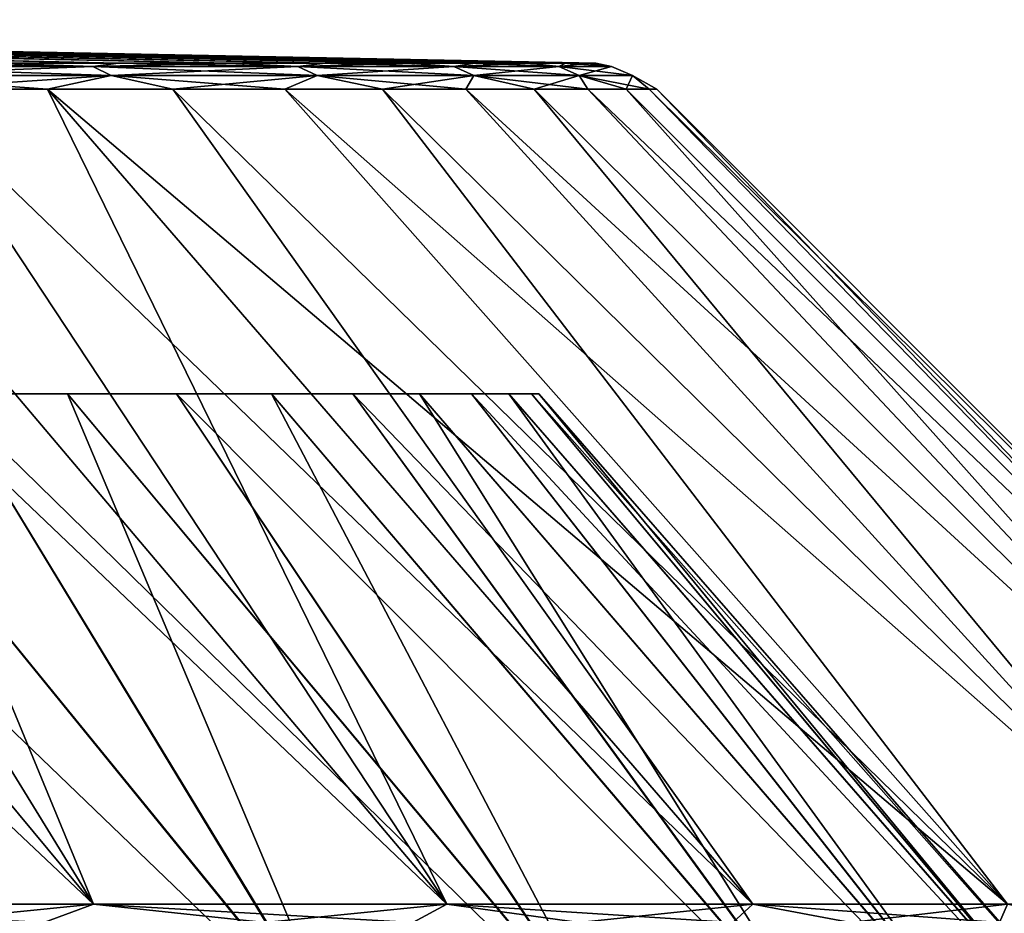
# Model space of a CAD drawing. Header units: millimetres. Extents: x -139 to 106, y -8 to 139.
# Tile 381 of 459: x 34.1 to 37.4, y 136.32 to 139.31. Entities that reach past the tile are written whole.
import ezdxf

# ---------------------------------------------------------------- set-up
doc = ezdxf.new("R2010")
doc.units = ezdxf.units.MM
doc.header["$LTSCALE"] = 53.842063
for name, color, linetype in [('344', 7, 'CONTINUOUS'), ('345', 7, 'CONTINUOUS'), ('346', 7, 'CONTINUOUS'), ('349', 7, 'CONTINUOUS'), ('350', 7, 'CONTINUOUS'), ('359', 7, 'CONTINUOUS'), ('362', 7, 'CONTINUOUS')]:
    doc.layers.add(name, color=color, linetype=linetype)

msp = doc.modelspace()

# ---------------------------------------------------------------- linework, layer by layer
at = {"layer": '344', "color": 8, "linetype": 'CONTINUOUS'}
for points in [[(32.7943, 136.2887, -13.6109), (33.0195, 136.3508, -13.3485), (34.1817, 136.2887, -12.2722), (32.7943, 136.2887, -13.6109)], [(33.0195, 136.3508, -13.3485), (34.3489, 136.3508, -12.019), (34.1817, 136.2887, -12.2722), (33.0195, 136.3508, -13.3485)], [(34.1817, 136.2887, -12.2722), (34.3489, 136.3508, -12.019), (35.418, 136.2887, -10.7929), (34.1817, 136.2887, -12.2722)], [(34.3489, 136.3508, -12.019), (35.5321, 136.3508, -10.5579), (35.418, 136.2887, -10.7929), (34.3489, 136.3508, -12.019)], [(35.418, 136.2887, -10.7929), (35.5321, 136.3508, -10.5579), (36.4891, 136.2887, -9.1898), (35.418, 136.2887, -10.7929)], [(35.5321, 136.3508, -10.5579), (36.5561, 136.3508, -8.9811), (36.4891, 136.2887, -9.1898), (35.5321, 136.3508, -10.5579)], [(36.4891, 136.2887, -9.1898), (36.5561, 136.3508, -8.9811), (37.3827, 136.2887, -7.4815), (36.4891, 136.2887, -9.1898)], [(36.5561, 136.3508, -8.9811), (37.4097, 136.3508, -7.3059), (37.3827, 136.2887, -7.4815), (36.5561, 136.3508, -8.9811)], [(37.3827, 136.2887, -7.4815), (37.4097, 136.3508, -7.3059), (38.0886, 136.2887, -5.6875), (37.3827, 136.2887, -7.4815)]]:
    msp.add_3dface(points, dxfattribs=at)
at = {"layer": '345', "color": 8, "linetype": 'CONTINUOUS'}
for points in [[(34.3489, 136.3508, 12.019), (33.0195, 136.3508, 13.3485), (33.7353, 136.2887, 12.7348), (34.3489, 136.3508, 12.019)], [(34.9222, 136.2887, 11.4253), (34.3489, 136.3508, 12.019), (33.7353, 136.2887, 12.7348), (34.9222, 136.2887, 11.4253)], [(35.5321, 136.3508, 10.5579), (34.3489, 136.3508, 12.019), (34.9222, 136.2887, 11.4253), (35.5321, 136.3508, 10.5579)], [(35.975, 136.2887, 10.0057), (35.5321, 136.3508, 10.5579), (34.9222, 136.2887, 11.4253), (35.975, 136.2887, 10.0057)], [(36.5561, 136.3508, 8.9811), (35.5321, 136.3508, 10.5579), (35.975, 136.2887, 10.0057), (36.5561, 136.3508, 8.9811)], [(36.8836, 136.2887, 8.4897), (36.5561, 136.3508, 8.9811), (35.975, 136.2887, 10.0057), (36.8836, 136.2887, 8.4897)], [(37.4097, 136.3508, 7.3059), (36.5561, 136.3508, 8.9811), (36.8836, 136.2887, 8.4897), (37.4097, 136.3508, 7.3059)], [(37.6393, 136.2887, 6.892), (37.4097, 136.3508, 7.3059), (36.8836, 136.2887, 8.4897), (37.6393, 136.2887, 6.892)]]:
    msp.add_3dface(points, dxfattribs=at)
at = {"layer": '346', "color": 8, "linetype": 'CONTINUOUS'}
for points in [[(33.0195, 136.3508, 13.3485), (34.3489, 136.3508, 12.019), (31.4551, 139.0783, 11.0813), (33.0195, 136.3508, 13.3485)], [(31.4551, 139.0783, 11.0813), (34.3489, 136.3508, 12.019), (32.0817, 139.0783, 10.4546), (31.4551, 139.0783, 11.0813)], [(34.3489, 136.3508, -12.019), (33.0195, 136.3508, -13.3485), (32.0817, 139.0783, -10.4546), (34.3489, 136.3508, -12.019)], [(32.6708, 139.0783, -9.7926), (34.3489, 136.3508, -12.019), (32.0817, 139.0783, -10.4546), (32.6708, 139.0783, -9.7926)], [(32.0817, 139.0783, 10.4546), (34.3489, 136.3508, 12.019), (32.6708, 139.0783, 9.7926), (32.0817, 139.0783, 10.4546)], [(33.2205, 139.0783, -9.0975), (34.3489, 136.3508, -12.019), (32.6708, 139.0783, -9.7926), (33.2205, 139.0783, -9.0975)], [(34.3489, 136.3508, 12.019), (35.5321, 136.3508, 10.5579), (32.6708, 139.0783, 9.7926), (34.3489, 136.3508, 12.019)], [(32.6708, 139.0783, 9.7926), (35.5321, 136.3508, 10.5579), (33.2205, 139.0783, 9.0975), (32.6708, 139.0783, 9.7926)], [(35.5321, 136.3508, -10.5579), (34.3489, 136.3508, -12.019), (33.2205, 139.0783, -9.0975), (35.5321, 136.3508, -10.5579)], [(33.7288, 139.0783, -8.3716), (35.5321, 136.3508, -10.5579), (33.2205, 139.0783, -9.0975), (33.7288, 139.0783, -8.3716)], [(33.2205, 139.0783, 9.0975), (35.5321, 136.3508, 10.5579), (33.7288, 139.0783, 8.3715), (33.2205, 139.0783, 9.0975)], [(34.194, 139.0783, -7.6173), (35.5321, 136.3508, -10.5579), (33.7288, 139.0783, -8.3716), (34.194, 139.0783, -7.6173)], [(35.5321, 136.3508, 10.5579), (36.5561, 136.3508, 8.9811), (33.7288, 139.0783, 8.3715), (35.5321, 136.3508, 10.5579)], [(33.7288, 139.0783, 8.3715), (36.5561, 136.3508, 8.9811), (34.194, 139.0783, 7.6173), (33.7288, 139.0783, 8.3715)], [(36.5561, 136.3508, -8.9811), (35.5321, 136.3508, -10.5579), (34.194, 139.0783, -7.6173), (36.5561, 136.3508, -8.9811)], [(34.6146, 139.0783, -6.8373), (36.5561, 136.3508, -8.9811), (34.194, 139.0783, -7.6173), (34.6146, 139.0783, -6.8373)], [(36.5561, 136.3508, 8.9811), (37.4097, 136.3508, 7.3059), (34.194, 139.0783, 7.6173), (36.5561, 136.3508, 8.9811)], [(34.194, 139.0783, 7.6173), (37.4097, 136.3508, 7.3059), (34.6146, 139.0783, 6.8373), (34.194, 139.0783, 7.6173)], [(37.4097, 136.3508, -7.3059), (36.5561, 136.3508, -8.9811), (34.6146, 139.0783, -6.8373), (37.4097, 136.3508, -7.3059)], [(34.9891, 139.0783, -6.0341), (37.4097, 136.3508, -7.3059), (34.6146, 139.0783, -6.8373), (34.9891, 139.0783, -6.0341)], [(34.6146, 139.0783, 6.8373), (37.4097, 136.3508, 7.3059), (34.9891, 139.0783, 6.0341), (34.6146, 139.0783, 6.8373)], [(35.3163, 139.0783, -5.2106), (37.4097, 136.3508, -7.3059), (34.9891, 139.0783, -6.0341), (35.3163, 139.0783, -5.2106)], [(37.4097, 136.3508, 7.3059), (38.0835, 136.3508, 5.5506), (34.9891, 139.0783, 6.0341), (37.4097, 136.3508, 7.3059)], [(34.9891, 139.0783, 6.0341), (38.0835, 136.3508, 5.5506), (35.3163, 139.0783, 5.2105), (34.9891, 139.0783, 6.0341)], [(38.0834, 136.3508, -5.5506), (37.4097, 136.3508, -7.3059), (35.3163, 139.0783, -5.2106), (38.0834, 136.3508, -5.5506)], [(35.595, 139.0783, -4.3693), (38.0834, 136.3508, -5.5506), (35.3163, 139.0783, -5.2106), (35.595, 139.0783, -4.3693)], [(35.3163, 139.0783, 5.2105), (38.0835, 136.3508, 5.5506), (35.5951, 139.0783, 4.3693), (35.3163, 139.0783, 5.2105)], [(35.8244, 139.0783, -3.5134), (38.0834, 136.3508, -5.5506), (35.595, 139.0783, -4.3693), (35.8244, 139.0783, -3.5134)], [(38.0835, 136.3508, 5.5506), (38.5701, 136.3508, 3.7345), (35.5951, 139.0783, 4.3693), (38.0835, 136.3508, 5.5506)], [(35.5951, 139.0783, 4.3693), (38.5701, 136.3508, 3.7345), (35.8244, 139.0783, 3.5133), (35.5951, 139.0783, 4.3693)], [(38.5701, 136.3508, -3.7346), (38.0834, 136.3508, -5.5506), (35.8244, 139.0783, -3.5134), (38.5701, 136.3508, -3.7346)], [(36.0036, 139.0783, -2.6455), (38.5701, 136.3508, -3.7346), (35.8244, 139.0783, -3.5134), (36.0036, 139.0783, -2.6455)], [(35.8244, 139.0783, 3.5133), (38.5701, 136.3508, 3.7345), (36.0036, 139.0783, 2.6455), (35.8244, 139.0783, 3.5133)], [(36.1321, 139.0783, -1.7686), (38.5701, 136.3508, -3.7346), (36.0036, 139.0783, -2.6455), (36.1321, 139.0783, -1.7686)], [(38.5701, 136.3508, 3.7345), (38.8642, 136.3508, 1.8776), (36.0036, 139.0783, 2.6455), (38.5701, 136.3508, 3.7345)], [(36.0036, 139.0783, 2.6455), (38.8642, 136.3508, 1.8776), (36.1321, 139.0783, 1.7686), (36.0036, 139.0783, 2.6455)], [(38.8642, 136.3508, -1.8776), (38.5701, 136.3508, -3.7346), (36.1321, 139.0783, -1.7686), (38.8642, 136.3508, -1.8776)], [(36.2093, 139.0783, -0.8858), (38.8642, 136.3508, -1.8776), (36.1321, 139.0783, -1.7686), (36.2093, 139.0783, -0.8858)], [(36.1321, 139.0783, 1.7686), (38.8642, 136.3508, 1.8776), (36.2093, 139.0783, 0.8858), (36.1321, 139.0783, 1.7686)], [(38.8642, 136.3508, 1.8776), (38.9626, 136.3508, 0), (36.2093, 139.0783, 0.8858), (38.8642, 136.3508, 1.8776)], [(36.2093, 139.0783, 0.8858), (38.9626, 136.3508, 0), (36.2351, 139.0783, 0), (36.2093, 139.0783, 0.8858)], [(36.2351, 139.0783, 0), (38.8642, 136.3508, -1.8776), (36.2093, 139.0783, -0.8858), (36.2351, 139.0783, 0)], [(38.9626, 136.3508, 0), (38.8642, 136.3508, -1.8776), (36.2351, 139.0783, 0), (38.9626, 136.3508, 0)]]:
    msp.add_3dface(points, dxfattribs=at)
at = {"layer": '349', "color": 8, "linetype": 'CONTINUOUS'}
for points in [[(34.3461, 139.1545, 7.0754), (33.5581, 139.166, 8.2593), (33.5028, 139.1545, 8.4768), (34.3461, 139.1545, 7.0754)], [(33.5028, 139.1545, -8.4768), (34.0171, 139.166, -7.5152), (34.3461, 139.1545, -7.0754), (33.5028, 139.1545, -8.4768)], [(33.5605, 139.1246, 8.5159), (34.4076, 139.1246, 7.108), (33.5028, 139.1545, 8.4768), (33.5605, 139.1246, 8.5159)], [(34.4076, 139.1246, 7.108), (34.3461, 139.1545, 7.0754), (33.5028, 139.1545, 8.4768), (34.4076, 139.1246, 7.108)], [(33.5605, 139.1246, -8.5159), (33.5028, 139.1545, -8.4768), (34.3461, 139.1545, -7.0754), (33.5605, 139.1246, -8.5159)], [(34.0171, 139.166, 7.5152), (33.5581, 139.166, 8.2593), (34.3461, 139.1545, 7.0754), (34.0171, 139.166, 7.5152)], [(34.4076, 139.1246, -7.108), (33.5605, 139.1246, -8.5159), (34.3461, 139.1545, -7.0754), (34.4076, 139.1246, -7.108)], [(34.4321, 139.166, 6.7456), (34.0171, 139.166, 7.5152), (34.3461, 139.1545, 7.0754), (34.4321, 139.166, 6.7456)], [(34.0171, 139.166, -7.5152), (34.4321, 139.166, -6.7456), (34.3461, 139.1545, -7.0754), (34.0171, 139.166, -7.5152)], [(35.0328, 139.1545, 5.591), (34.4321, 139.166, 6.7456), (34.3461, 139.1545, 7.0754), (35.0328, 139.1545, 5.591)], [(34.4321, 139.166, -6.7456), (34.8015, 139.166, -5.9532), (34.3461, 139.1545, -7.0754), (34.4321, 139.166, -6.7456)], [(34.3461, 139.1545, -7.0754), (34.8015, 139.166, -5.9532), (35.0328, 139.1545, -5.591), (34.3461, 139.1545, -7.0754)], [(34.4076, 139.1246, 7.108), (35.0975, 139.1246, 5.6168), (34.3461, 139.1545, 7.0754), (34.4076, 139.1246, 7.108)], [(35.0975, 139.1246, 5.6168), (35.0328, 139.1545, 5.591), (34.3461, 139.1545, 7.0754), (35.0975, 139.1246, 5.6168)], [(34.4076, 139.1246, -7.108), (34.3461, 139.1545, -7.0754), (35.0328, 139.1545, -5.591), (34.4076, 139.1246, -7.108)], [(35.0975, 139.1246, -5.6168), (34.4076, 139.1246, -7.108), (35.0328, 139.1545, -5.591), (35.0975, 139.1246, -5.6168)], [(34.8015, 139.166, 5.9532), (34.4321, 139.166, 6.7456), (35.0328, 139.1545, 5.591), (34.8015, 139.166, 5.9532)], [(35.1243, 139.166, 5.1407), (34.8015, 139.166, 5.9532), (35.0328, 139.1545, 5.591), (35.1243, 139.166, 5.1407)], [(34.8015, 139.166, -5.9532), (35.1243, 139.166, -5.1407), (35.0328, 139.1545, -5.591), (34.8015, 139.166, -5.9532)], [(35.555, 139.1545, 4.0411), (35.1243, 139.166, 5.1407), (35.0328, 139.1545, 5.591), (35.555, 139.1545, 4.0411)], [(35.1243, 139.166, -5.1407), (35.3994, 139.166, -4.3108), (35.0328, 139.1545, -5.591), (35.1243, 139.166, -5.1407)], [(35.0328, 139.1545, -5.591), (35.3994, 139.166, -4.3108), (35.555, 139.1545, -4.0411), (35.0328, 139.1545, -5.591)], [(35.0975, 139.1246, 5.6168), (35.6221, 139.1246, 4.0597), (35.0328, 139.1545, 5.591), (35.0975, 139.1246, 5.6168)], [(35.6221, 139.1246, 4.0597), (35.555, 139.1545, 4.0411), (35.0328, 139.1545, 5.591), (35.6221, 139.1246, 4.0597)], [(35.0975, 139.1246, -5.6168), (35.0328, 139.1545, -5.591), (35.555, 139.1545, -4.0411), (35.0975, 139.1246, -5.6168)], [(35.6221, 139.1246, -4.0597), (35.0975, 139.1246, -5.6168), (35.555, 139.1545, -4.0411), (35.6221, 139.1246, -4.0597)], [(35.3994, 139.166, 4.3108), (35.1243, 139.166, 5.1407), (35.555, 139.1545, 4.0411), (35.3994, 139.166, 4.3108)], [(35.6256, 139.166, 3.4662), (35.3994, 139.166, 4.3108), (35.555, 139.1545, 4.0411), (35.6256, 139.166, 3.4662)], [(35.3994, 139.166, -4.3108), (35.6256, 139.166, -3.4662), (35.555, 139.1545, -4.0411), (35.3994, 139.166, -4.3108)], [(35.9066, 139.1545, 2.4437), (35.6256, 139.166, 3.4662), (35.555, 139.1545, 4.0411), (35.9066, 139.1545, 2.4437)], [(35.6256, 139.166, -3.4662), (35.8024, 139.166, -2.61), (35.555, 139.1545, -4.0411), (35.6256, 139.166, -3.4662)], [(35.555, 139.1545, -4.0411), (35.8024, 139.166, -2.61), (35.9066, 139.1545, -2.4437), (35.555, 139.1545, -4.0411)], [(35.6221, 139.1246, 4.0597), (35.9754, 139.1246, 2.455), (35.555, 139.1545, 4.0411), (35.6221, 139.1246, 4.0597)], [(35.9754, 139.1246, 2.455), (35.9066, 139.1545, 2.4437), (35.555, 139.1545, 4.0411), (35.9754, 139.1246, 2.455)], [(35.6221, 139.1246, -4.0597), (35.555, 139.1545, -4.0411), (35.9066, 139.1545, -2.4437), (35.6221, 139.1246, -4.0597)], [(35.9754, 139.1246, -2.455), (35.6221, 139.1246, -4.0597), (35.9066, 139.1545, -2.4437), (35.9754, 139.1246, -2.455)], [(35.8024, 139.166, 2.61), (35.6256, 139.166, 3.4662), (35.9066, 139.1545, 2.4437), (35.8024, 139.166, 2.61)], [(35.9292, 139.166, 1.7449), (35.8024, 139.166, 2.61), (35.9066, 139.1545, 2.4437), (35.9292, 139.166, 1.7449)], [(35.8024, 139.166, -2.61), (35.9292, 139.166, -1.7449), (35.9066, 139.1545, -2.4437), (35.8024, 139.166, -2.61)], [(36.0835, 139.1545, 0.8178), (35.9292, 139.166, 1.7449), (35.9066, 139.1545, 2.4437), (36.0835, 139.1545, 0.8178)], [(35.9292, 139.166, -1.7449), (36.0054, 139.166, -0.8739), (35.9066, 139.1545, -2.4437), (35.9292, 139.166, -1.7449)], [(35.9066, 139.1545, -2.4437), (36.0054, 139.166, -0.8739), (36.0835, 139.1545, -0.8178), (35.9066, 139.1545, -2.4437)], [(35.9754, 139.1246, 2.455), (36.153, 139.1246, 0.8215), (35.9066, 139.1545, 2.4437), (35.9754, 139.1246, 2.455)], [(36.153, 139.1246, 0.8215), (36.0835, 139.1545, 0.8178), (35.9066, 139.1545, 2.4437), (36.153, 139.1246, 0.8215)], [(35.9754, 139.1246, -2.455), (35.9066, 139.1545, -2.4437), (36.0835, 139.1545, -0.8178), (35.9754, 139.1246, -2.455)], [(36.0054, 139.166, 0.8739), (35.9292, 139.166, 1.7449), (36.0835, 139.1545, 0.8178), (36.0054, 139.166, 0.8739)], [(36.153, 139.1246, -0.8215), (35.9754, 139.1246, -2.455), (36.0835, 139.1545, -0.8178), (36.153, 139.1246, -0.8215)], [(36.0308, 139.166, 0), (36.0054, 139.166, 0.8739), (36.0835, 139.1545, 0.8178), (36.0308, 139.166, 0)], [(36.0054, 139.166, -0.8739), (36.0308, 139.166, 0), (36.0835, 139.1545, -0.8178), (36.0054, 139.166, -0.8739)], [(36.0835, 139.1545, -0.8178), (36.0308, 139.166, 0), (36.0835, 139.1545, 0.8178), (36.0835, 139.1545, -0.8178)], [(36.153, 139.1246, 0.8215), (36.153, 139.1246, -0.8215), (36.0835, 139.1545, 0.8178), (36.153, 139.1246, 0.8215)], [(36.153, 139.1246, -0.8215), (36.0835, 139.1545, -0.8178), (36.0835, 139.1545, 0.8178), (36.153, 139.1246, -0.8215)], [(33.7288, 139.0783, 8.3715), (34.194, 139.0783, 7.6173), (33.5605, 139.1246, 8.5159), (33.7288, 139.0783, 8.3715)], [(33.5605, 139.1246, 8.5159), (34.194, 139.0783, 7.6173), (34.4076, 139.1246, 7.108), (33.5605, 139.1246, 8.5159)], [(34.4076, 139.1246, -7.108), (33.7288, 139.0783, -8.3716), (33.5605, 139.1246, -8.5159), (34.4076, 139.1246, -7.108)], [(34.194, 139.0783, -7.6173), (33.7288, 139.0783, -8.3716), (34.4076, 139.1246, -7.108), (34.194, 139.0783, -7.6173)], [(34.194, 139.0783, 7.6173), (34.6146, 139.0783, 6.8373), (34.4076, 139.1246, 7.108), (34.194, 139.0783, 7.6173)], [(34.6146, 139.0783, -6.8373), (34.194, 139.0783, -7.6173), (34.4076, 139.1246, -7.108), (34.6146, 139.0783, -6.8373)], [(34.6146, 139.0783, 6.8373), (34.9891, 139.0783, 6.0341), (34.4076, 139.1246, 7.108), (34.6146, 139.0783, 6.8373)], [(34.4076, 139.1246, 7.108), (34.9891, 139.0783, 6.0341), (35.0975, 139.1246, 5.6168), (34.4076, 139.1246, 7.108)], [(35.0975, 139.1246, -5.6168), (34.6146, 139.0783, -6.8373), (34.4076, 139.1246, -7.108), (35.0975, 139.1246, -5.6168)], [(34.9891, 139.0783, -6.0341), (34.6146, 139.0783, -6.8373), (35.0975, 139.1246, -5.6168), (34.9891, 139.0783, -6.0341)], [(34.9891, 139.0783, 6.0341), (35.3163, 139.0783, 5.2105), (35.0975, 139.1246, 5.6168), (34.9891, 139.0783, 6.0341)], [(35.3163, 139.0783, -5.2106), (34.9891, 139.0783, -6.0341), (35.0975, 139.1246, -5.6168), (35.3163, 139.0783, -5.2106)], [(35.3163, 139.0783, 5.2105), (35.5951, 139.0783, 4.3693), (35.0975, 139.1246, 5.6168), (35.3163, 139.0783, 5.2105)], [(35.0975, 139.1246, 5.6168), (35.5951, 139.0783, 4.3693), (35.6221, 139.1246, 4.0597), (35.0975, 139.1246, 5.6168)], [(35.6221, 139.1246, -4.0597), (35.3163, 139.0783, -5.2106), (35.0975, 139.1246, -5.6168), (35.6221, 139.1246, -4.0597)], [(35.595, 139.0783, -4.3693), (35.3163, 139.0783, -5.2106), (35.6221, 139.1246, -4.0597), (35.595, 139.0783, -4.3693)], [(35.8244, 139.0783, -3.5134), (35.595, 139.0783, -4.3693), (35.6221, 139.1246, -4.0597), (35.8244, 139.0783, -3.5134)], [(35.5951, 139.0783, 4.3693), (35.8244, 139.0783, 3.5133), (35.6221, 139.1246, 4.0597), (35.5951, 139.0783, 4.3693)], [(35.8244, 139.0783, 3.5133), (36.0036, 139.0783, 2.6455), (35.6221, 139.1246, 4.0597), (35.8244, 139.0783, 3.5133)], [(35.6221, 139.1246, 4.0597), (36.0036, 139.0783, 2.6455), (35.9754, 139.1246, 2.455), (35.6221, 139.1246, 4.0597)], [(35.9754, 139.1246, -2.455), (35.8244, 139.0783, -3.5134), (35.6221, 139.1246, -4.0597), (35.9754, 139.1246, -2.455)], [(36.0036, 139.0783, -2.6455), (35.8244, 139.0783, -3.5134), (35.9754, 139.1246, -2.455), (36.0036, 139.0783, -2.6455)], [(36.0036, 139.0783, 2.6455), (36.1321, 139.0783, 1.7686), (35.9754, 139.1246, 2.455), (36.0036, 139.0783, 2.6455)], [(36.1321, 139.0783, 1.7686), (36.2093, 139.0783, 0.8858), (35.9754, 139.1246, 2.455), (36.1321, 139.0783, 1.7686)], [(35.9754, 139.1246, 2.455), (36.2093, 139.0783, 0.8858), (36.153, 139.1246, 0.8215), (35.9754, 139.1246, 2.455)], [(36.1321, 139.0783, -1.7686), (36.0036, 139.0783, -2.6455), (35.9754, 139.1246, -2.455), (36.1321, 139.0783, -1.7686)], [(36.153, 139.1246, -0.8215), (36.1321, 139.0783, -1.7686), (35.9754, 139.1246, -2.455), (36.153, 139.1246, -0.8215)], [(36.2093, 139.0783, -0.8858), (36.1321, 139.0783, -1.7686), (36.153, 139.1246, -0.8215), (36.2093, 139.0783, -0.8858)], [(36.2093, 139.0783, 0.8858), (36.2351, 139.0783, 0), (36.153, 139.1246, 0.8215), (36.2093, 139.0783, 0.8858)], [(36.2351, 139.0783, 0), (36.2093, 139.0783, -0.8858), (36.153, 139.1246, -0.8215), (36.2351, 139.0783, 0)], [(36.153, 139.1246, 0.8215), (36.2351, 139.0783, 0), (36.153, 139.1246, -0.8215), (36.153, 139.1246, 0.8215)]]:
    msp.add_3dface(points, dxfattribs=at)
at = {"layer": '350', "color": 8, "linetype": 'CONTINUOUS'}
for points in [[(34.0171, 139.166, 7.5152), (34.4321, 139.166, 6.7456), (27.5185, 139.3113, 4.0956), (34.0171, 139.166, 7.5152)], [(34.4321, 139.166, 6.7456), (27.9361, 139.3113, 3.34), (27.5185, 139.3113, 4.0956), (34.4321, 139.166, 6.7456)], [(34.4321, 139.166, 6.7456), (34.8015, 139.166, 5.9532), (27.9361, 139.3113, 3.34), (34.4321, 139.166, 6.7456)], [(34.8015, 139.166, 5.9532), (35.1243, 139.166, 5.1407), (27.9361, 139.3113, 3.34), (34.8015, 139.166, 5.9532)], [(35.1243, 139.166, 5.1407), (28.2664, 139.3113, 2.5425), (27.9361, 139.3113, 3.34), (35.1243, 139.166, 5.1407)], [(34.8015, 139.166, -5.9532), (34.4321, 139.166, -6.7456), (27.9361, 139.3113, -3.34), (34.8015, 139.166, -5.9532)], [(34.8015, 139.166, -5.9532), (27.9361, 139.3113, -3.34), (28.2664, 139.3113, -2.5425), (34.8015, 139.166, -5.9532)], [(34.4321, 139.166, -6.7456), (34.0171, 139.166, -7.5152), (27.9361, 139.3113, -3.34), (34.4321, 139.166, -6.7456)], [(35.1243, 139.166, 5.1407), (35.3994, 139.166, 4.3108), (28.2664, 139.3113, 2.5425), (35.1243, 139.166, 5.1407)], [(35.3994, 139.166, 4.3108), (35.6256, 139.166, 3.4662), (28.2664, 139.3113, 2.5425), (35.3994, 139.166, 4.3108)], [(35.6256, 139.166, 3.4662), (28.5054, 139.3113, 1.713), (28.2664, 139.3113, 2.5425), (35.6256, 139.166, 3.4662)], [(35.3994, 139.166, -4.3108), (35.1243, 139.166, -5.1407), (28.2664, 139.3113, -2.5425), (35.3994, 139.166, -4.3108)], [(35.3994, 139.166, -4.3108), (28.2664, 139.3113, -2.5425), (28.5054, 139.3113, -1.713), (35.3994, 139.166, -4.3108)], [(35.1243, 139.166, -5.1407), (34.8015, 139.166, -5.9532), (28.2664, 139.3113, -2.5425), (35.1243, 139.166, -5.1407)], [(35.6256, 139.166, 3.4662), (35.8024, 139.166, 2.61), (28.5054, 139.3113, 1.713), (35.6256, 139.166, 3.4662)], [(35.8024, 139.166, 2.61), (35.9292, 139.166, 1.7449), (28.5054, 139.3113, 1.713), (35.8024, 139.166, 2.61)], [(35.9292, 139.166, 1.7449), (28.65, 139.3113, 0.8619), (28.5054, 139.3113, 1.713), (35.9292, 139.166, 1.7449)], [(35.8024, 139.166, -2.61), (35.6256, 139.166, -3.4662), (28.5054, 139.3113, -1.713), (35.8024, 139.166, -2.61)], [(35.8024, 139.166, -2.61), (28.5054, 139.3113, -1.713), (28.65, 139.3113, -0.8619), (35.8024, 139.166, -2.61)], [(35.6256, 139.166, -3.4662), (35.3994, 139.166, -4.3108), (28.5054, 139.3113, -1.713), (35.6256, 139.166, -3.4662)], [(35.9292, 139.166, 1.7449), (36.0054, 139.166, 0.8739), (28.65, 139.3113, 0.8619), (35.9292, 139.166, 1.7449)], [(36.0054, 139.166, 0.8739), (36.0308, 139.166, 0), (28.65, 139.3113, 0.8619), (36.0054, 139.166, 0.8739)], [(36.0308, 139.166, 0), (28.6984, 139.3113), (28.65, 139.3113, 0.8619), (36.0308, 139.166, 0)], [(36.0054, 139.166, -0.8739), (35.9292, 139.166, -1.7449), (28.65, 139.3113, -0.8619), (36.0054, 139.166, -0.8739)], [(36.0054, 139.166, -0.8739), (28.65, 139.3113, -0.8619), (28.6984, 139.3113), (36.0054, 139.166, -0.8739)], [(35.9292, 139.166, -1.7449), (35.8024, 139.166, -2.61), (28.65, 139.3113, -0.8619), (35.9292, 139.166, -1.7449)], [(36.0308, 139.166, 0), (36.0054, 139.166, -0.8739), (28.6984, 139.3113), (36.0308, 139.166, 0)]]:
    msp.add_3dface(points, dxfattribs=at)
at = {"layer": '359', "color": 8, "linetype": 'CONTINUOUS'}
for points in [[(34.0909, 135.8719, -10.4479), (35.1788, 135.8716, -8.9162), (32.9035, 138.0593, -8.8615), (34.0909, 135.8719, -10.4479)], [(32.9035, 138.0593, -8.8615), (35.1788, 135.8716, -8.9162), (33.3986, 138.0593, -8.1543), (32.9035, 138.0593, -8.8615)], [(33.3986, 138.0593, -8.1543), (35.1788, 135.8716, -8.9162), (33.8517, 138.0593, -7.4198), (33.3986, 138.0593, -8.1543)], [(35.1849, 135.8691, 8.9108), (34.0979, 135.8689, 10.4433), (33.3986, 138.0593, 8.1543), (35.1849, 135.8691, 8.9108)], [(33.8517, 138.0593, 7.4198), (35.1849, 135.8691, 8.9108), (33.3986, 138.0593, 8.1543), (33.8517, 138.0593, 7.4198)], [(35.1788, 135.8716, -8.9162), (36.0884, 135.8714, -7.2723), (33.8517, 138.0593, -7.4198), (35.1788, 135.8716, -8.9162)], [(33.8517, 138.0593, -7.4198), (36.0884, 135.8714, -7.2723), (34.2615, 138.0593, -6.6598), (33.8517, 138.0593, -7.4198)], [(34.2615, 138.0593, 6.6598), (35.1849, 135.8691, 8.9108), (33.8517, 138.0593, 7.4198), (34.2615, 138.0593, 6.6598)], [(34.2615, 138.0593, -6.6598), (36.0884, 135.8714, -7.2723), (34.6262, 138.0593, -5.8777), (34.2615, 138.0593, -6.6598)], [(36.0934, 135.8693, 7.2662), (35.1849, 135.8691, 8.9108), (34.2615, 138.0593, 6.6598), (36.0934, 135.8693, 7.2662)], [(34.6262, 138.0593, 5.8777), (36.0934, 135.8693, 7.2662), (34.2615, 138.0593, 6.6598), (34.6262, 138.0593, 5.8777)], [(36.0884, 135.8714, -7.2723), (36.8081, 135.8712, -5.5369), (34.6262, 138.0593, -5.8777), (36.0884, 135.8714, -7.2723)], [(34.6262, 138.0593, -5.8777), (36.8081, 135.8712, -5.5369), (34.945, 138.0593, -5.0753), (34.6262, 138.0593, -5.8777)], [(34.945, 138.0593, 5.0753), (36.0934, 135.8693, 7.2662), (34.6262, 138.0593, 5.8777), (34.945, 138.0593, 5.0753)], [(34.945, 138.0593, -5.0753), (36.8081, 135.8712, -5.5369), (35.2165, 138.0593, -4.2559), (34.945, 138.0593, -5.0753)], [(36.8119, 135.8696, 5.5301), (36.0934, 135.8693, 7.2662), (34.945, 138.0593, 5.0753), (36.8119, 135.8696, 5.5301)], [(35.2165, 138.0593, 4.2559), (36.8119, 135.8696, 5.5301), (34.945, 138.0593, 5.0753), (35.2165, 138.0593, 4.2559)], [(36.8081, 135.8712, -5.5369), (37.329, 135.8709, -3.7317), (35.2165, 138.0593, -4.2559), (36.8081, 135.8712, -5.5369)], [(35.2165, 138.0593, -4.2559), (37.329, 135.8709, -3.7317), (35.4398, 138.0593, -3.4223), (35.2165, 138.0593, -4.2559)], [(35.4398, 138.0593, 3.4223), (36.8119, 135.8696, 5.5301), (35.2165, 138.0593, 4.2559), (35.4398, 138.0593, 3.4223)], [(35.4398, 138.0593, -3.4223), (37.329, 135.8709, -3.7317), (35.6144, 138.0593, -2.5767), (35.4398, 138.0593, -3.4223)], [(37.3316, 135.8698, 3.7246), (36.8119, 135.8696, 5.5301), (35.4398, 138.0593, 3.4223), (37.3316, 135.8698, 3.7246)], [(35.6144, 138.0593, 2.5767), (37.3316, 135.8698, 3.7246), (35.4398, 138.0593, 3.4223), (35.6144, 138.0593, 2.5767)], [(37.329, 135.8709, -3.7317), (37.6444, 135.8706, -1.8796), (35.6144, 138.0593, -2.5767), (37.329, 135.8709, -3.7317)], [(35.6144, 138.0593, -2.5767), (37.6444, 135.8706, -1.8796), (35.7395, 138.0593, -1.7229), (35.6144, 138.0593, -2.5767)], [(35.7395, 138.0593, 1.7229), (37.3316, 135.8698, 3.7246), (35.6144, 138.0593, 2.5767), (35.7395, 138.0593, 1.7229)], [(35.7395, 138.0593, -1.7229), (37.6444, 135.8706, -1.8796), (35.8148, 138.0593, -0.8628), (35.7395, 138.0593, -1.7229)], [(37.6457, 135.8701, 1.8722), (37.3316, 135.8698, 3.7246), (35.7395, 138.0593, 1.7229), (37.6457, 135.8701, 1.8722)], [(35.8148, 138.0593, 0.8628), (37.6457, 135.8701, 1.8722), (35.7395, 138.0593, 1.7229), (35.8148, 138.0593, 0.8628)], [(37.6444, 135.8706, -1.8796), (37.7504, 135.8704, -0.0038), (35.8148, 138.0593, -0.8628), (37.6444, 135.8706, -1.8796)], [(35.8148, 138.0593, -0.8628), (37.7504, 135.8704, -0.0038), (35.8399, 138.0593, 0), (35.8148, 138.0593, -0.8628)], [(35.8399, 138.0593, 0), (37.6457, 135.8701, 1.8722), (35.8148, 138.0593, 0.8628), (35.8399, 138.0593, 0)], [(37.7504, 135.8704, -0.0038), (37.6457, 135.8701, 1.8722), (35.8399, 138.0593, 0), (37.7504, 135.8704, -0.0038)]]:
    msp.add_3dface(points, dxfattribs=at)
at = {"layer": '362', "color": 8, "linetype": 'CONTINUOUS'}
for points in [[(33.8517, 138.0593, -7.4198), (34.2615, 138.0593, -6.6598), (33.8517, 138.0593, 7.4198), (33.8517, 138.0593, -7.4198)], [(34.2615, 138.0593, -6.6598), (34.2615, 138.0593, 6.6598), (33.8517, 138.0593, 7.4198), (34.2615, 138.0593, -6.6598)], [(34.2615, 138.0593, -6.6598), (34.6262, 138.0593, -5.8777), (34.2615, 138.0593, 6.6598), (34.2615, 138.0593, -6.6598)], [(34.6262, 138.0593, -5.8777), (34.6262, 138.0593, 5.8777), (34.2615, 138.0593, 6.6598), (34.6262, 138.0593, -5.8777)], [(34.6262, 138.0593, -5.8777), (34.945, 138.0593, -5.0753), (34.6262, 138.0593, 5.8777), (34.6262, 138.0593, -5.8777)], [(34.945, 138.0593, -5.0753), (34.945, 138.0593, 5.0753), (34.6262, 138.0593, 5.8777), (34.945, 138.0593, -5.0753)], [(34.945, 138.0593, -5.0753), (35.2165, 138.0593, -4.2559), (34.945, 138.0593, 5.0753), (34.945, 138.0593, -5.0753)], [(35.2165, 138.0593, -4.2559), (35.2165, 138.0593, 4.2559), (34.945, 138.0593, 5.0753), (35.2165, 138.0593, -4.2559)], [(35.2165, 138.0593, -4.2559), (35.4398, 138.0593, -3.4223), (35.2165, 138.0593, 4.2559), (35.2165, 138.0593, -4.2559)], [(35.4398, 138.0593, -3.4223), (35.4398, 138.0593, 3.4223), (35.2165, 138.0593, 4.2559), (35.4398, 138.0593, -3.4223)], [(35.4398, 138.0593, -3.4223), (35.6144, 138.0593, -2.5767), (35.4398, 138.0593, 3.4223), (35.4398, 138.0593, -3.4223)], [(35.6144, 138.0593, -2.5767), (35.6144, 138.0593, 2.5767), (35.4398, 138.0593, 3.4223), (35.6144, 138.0593, -2.5767)], [(35.6144, 138.0593, -2.5767), (35.7395, 138.0593, -1.7229), (35.6144, 138.0593, 2.5767), (35.6144, 138.0593, -2.5767)], [(35.7395, 138.0593, -1.7229), (35.7395, 138.0593, 1.7229), (35.6144, 138.0593, 2.5767), (35.7395, 138.0593, -1.7229)], [(35.7395, 138.0593, -1.7229), (35.8148, 138.0593, -0.8628), (35.7395, 138.0593, 1.7229), (35.7395, 138.0593, -1.7229)], [(35.8148, 138.0593, -0.8628), (35.8148, 138.0593, 0.8628), (35.7395, 138.0593, 1.7229), (35.8148, 138.0593, -0.8628)], [(35.8148, 138.0593, -0.8628), (35.8399, 138.0593, 0), (35.8148, 138.0593, 0.8628), (35.8148, 138.0593, -0.8628)]]:
    msp.add_3dface(points, dxfattribs=at)

doc.saveas('drawing.dxf')
